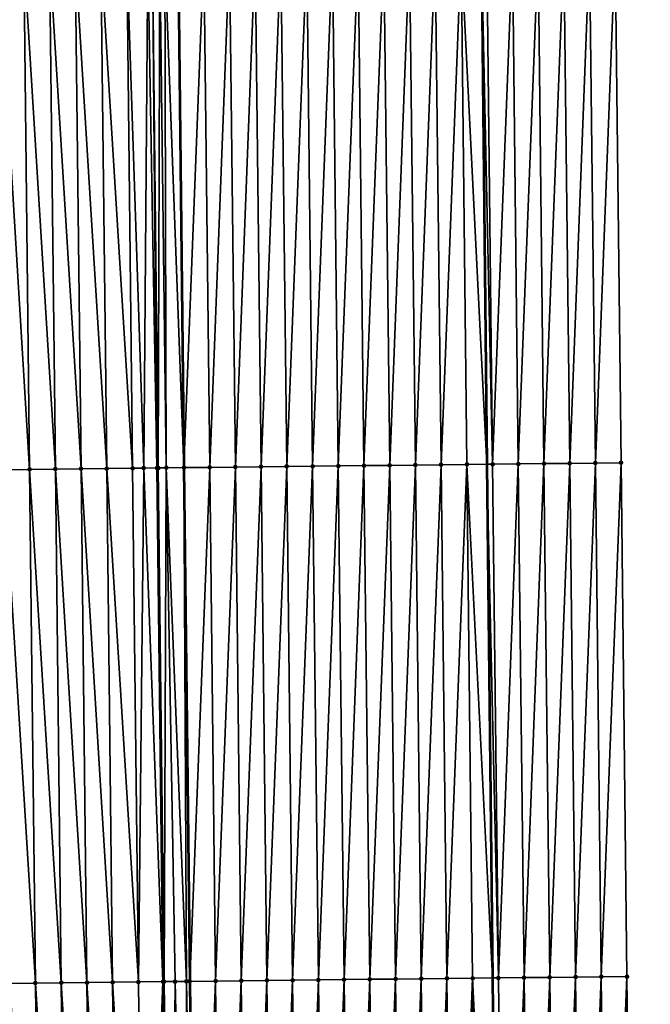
# Model space of a CAD drawing. Header units: feet. Extents: x 2007189 to 2022806, y 818621 to 837694.
# Tile 504 of 656: x 2011343 to 2011368, y 831826 to 831864. Entities that reach past the tile are written whole.
import ezdxf

# ---------------------------------------------------------------- set-up
doc = ezdxf.new("R2010")
doc.units = ezdxf.units.FT
doc.header["$MEASUREMENT"] = 0
for name, color, linetype, lineweight in [('EP_Travel Lane', 172, 'Continuous', 53), ('Road Shots', 141, 'Continuous', 100), ('Road X-Section', 40, 'Continuous', 13), ('STRIPING', 60, 'Continuous', 53)]:
    doc.layers.add(name, color=color, linetype=linetype, lineweight=lineweight)
doc.layers.add('I-77-MM17-21_SB-Surface-Border', color=7, linetype='Continuous')
doc.layers.add('I-77-MM17-21_SB-Surface-TIN', color=7, linetype='Continuous')

msp = doc.modelspace()

# ---------------------------------------------------------------- linework, layer by layer
at = {"layer": 'EP_Travel Lane'}
msp.add_polyline3d([(2011358.840621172, 832087.0574463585, 318.8160513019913), (2011359.050013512, 832067.0566647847, 319.3026306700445), (2011359.256557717, 832047.0637860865, 319.7961745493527), (2011359.463104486, 832027.0706593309, 320.2788349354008), (2011359.669654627, 832007.0772061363, 320.7471597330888), (2011359.876204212, 831987.0838067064, 321.2178474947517), (2011360.082748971, 831967.0908744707, 321.7090468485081), (2011360.289308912, 831947.096472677, 322.1357302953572), (2011360.495865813, 831927.1023650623, 322.5753331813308), (2011360.702429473, 831907.1076032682, 322.9862162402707), (2011360.908989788, 831887.1131652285, 323.4113057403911), (2011361.117652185, 831867.1330676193, 323.8044352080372), (2011361.327174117, 831847.1377795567, 324.1896267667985), (2011361.536700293, 831827.142086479, 324.5499615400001), (2011361.746228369, 831807.1462120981, 324.8991692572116), (2011361.955757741, 831787.1502139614, 325.240781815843), (2011362.16528709, 831767.1542181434, 325.5825405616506), (2011362.374821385, 831747.1577501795, 325.8953186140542)], dxfattribs=at)
at = {"layer": 'I-77-MM17-21_SB-Surface-Border', "color": 3, "linetype": 'Continuous', "lineweight": -3}
msp.add_polyline3d([(2011363.026387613, 832087.09898173, 318.6451965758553), (2011363.235850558, 832067.0959751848, 319.1299990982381), (2011364.442353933, 832047.1122137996, 319.5702930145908), (2011364.648898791, 832027.1192717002, 320.0610604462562), (2011365.855401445, 832007.1355800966, 320.5044174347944), (2011366.061952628, 831987.1420256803, 320.9683016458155), (2011366.268502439, 831967.1486041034, 321.4380213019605), (2011366.475057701, 831947.1546549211, 321.8845720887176), (2011366.681616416, 831927.1603714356, 322.3164559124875), (2011365.88822369, 831907.1562223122, 322.7687347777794), (2011366.094786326, 831887.1615593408, 323.1839481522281), (2011366.316395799, 831867.1884490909, 323.5861169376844), (2011366.54308193, 831847.1935368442, 323.9824292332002), (2011366.769772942, 831827.1981940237, 324.3523158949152), (2011366.996470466, 831807.2022768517, 324.6869527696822), (2011367.223167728, 831787.2063827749, 325.0230071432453), (2011367.449865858, 831767.2104120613, 325.3543634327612), (2011367.676566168, 831747.2142491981, 325.6739214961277)], dxfattribs=at)
at = {"layer": 'I-77-MM17-21_SB-Surface-TIN', "color": 128, "linetype": 'Continuous', "lineweight": -3}
for points in [[(2011348.799054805, 831866.9962524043, 323.978902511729), (2011349.54410161, 831847.006562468, 324.3350546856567), (2011349.317408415, 831867.0020983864, 323.9770190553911)], [(2011350.317353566, 831867.0132743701, 323.9671645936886), (2011349.317408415, 831867.0020983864, 323.9770190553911), (2011349.54410161, 831847.006562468, 324.3350546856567)], [(2011350.544046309, 831847.0177789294, 324.327684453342), (2011350.317353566, 831867.0132743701, 323.9671645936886), (2011349.54410161, 831847.006562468, 324.3350546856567)], [(2011350.544046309, 831847.0177789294, 324.327684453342), (2011351.31729238, 831867.0243397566, 323.9505277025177), (2011350.317353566, 831867.0132743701, 323.9671645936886)], [(2011350.544046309, 831847.0177789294, 324.327684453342), (2011351.543984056, 831847.0289383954, 324.3168215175), (2011351.31729238, 831867.0243397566, 323.9505277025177)], [(2011351.543984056, 831847.0289383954, 324.3168215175), (2011352.317231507, 831867.0353774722, 323.9321925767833), (2011351.31729238, 831867.0243397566, 323.9505277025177)], [(2011351.543984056, 831847.0289383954, 324.3168215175), (2011352.543922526, 831847.040034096, 324.3020451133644), (2011352.317231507, 831867.0353774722, 323.9321925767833)], [(2011352.543922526, 831847.040034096, 324.3020451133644), (2011353.317170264, 831867.0464479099, 323.9158657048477), (2011352.317231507, 831867.0353774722, 323.9321925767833)], [(2011352.543922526, 831847.040034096, 324.3020451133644), (2011353.543860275, 831847.0511933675, 324.2911702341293), (2011353.317170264, 831867.0464479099, 323.9158657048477)], [(2011353.543860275, 831847.0511933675, 324.2911702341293), (2011354.317108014, 831867.0576070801, 323.9049846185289), (2011353.317170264, 831867.0464479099, 323.9158657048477)], [(2011353.543860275, 831847.0511933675, 324.2911702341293), (2011354.543798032, 831847.0623518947, 324.2802496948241), (2011354.317108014, 831867.0576070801, 323.9049846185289)], [(2011354.543798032, 831847.0623518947, 324.2802496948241), (2011355.317046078, 831867.0687385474, 323.8924033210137), (2011354.317108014, 831867.0576070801, 323.9049846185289)], [(2011354.543798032, 831847.0623518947, 324.2802496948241), (2011355.543736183, 831847.0734757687, 324.267202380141), (2011355.317046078, 831867.0687385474, 323.8924033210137)], [(2011355.543736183, 831847.0734757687, 324.267202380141), (2011356.316984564, 831867.079832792, 323.8775375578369), (2011355.317046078, 831867.0687385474, 323.8924033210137)], [(2011355.543736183, 831847.0734757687, 324.267202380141), (2011356.543674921, 831847.0845477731, 324.25097165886), (2011356.316984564, 831867.079832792, 323.8775375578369)], [(2011356.543674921, 831847.0845477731, 324.25097165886), (2011357.316922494, 831867.0909761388, 323.8656853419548), (2011356.316984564, 831867.079832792, 323.8775375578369)], [(2011356.543674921, 831847.0845477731, 324.25097165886), (2011357.54361272, 831847.0957026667, 324.2398281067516), (2011357.316922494, 831867.0909761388, 323.8656853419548)], [(2011357.54361272, 831847.0957026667, 324.2398281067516), (2011358.316860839, 831867.102082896, 323.8515875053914), (2011357.316922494, 831867.0909761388, 323.8656853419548)], [(2011357.54361272, 831847.0957026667, 324.2398281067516), (2011358.543550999, 831847.1068151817, 324.2260836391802), (2011358.316860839, 831867.102082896, 323.8515875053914)], [(2011358.543550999, 831847.1068151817, 324.2260836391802), (2011359.316799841, 831867.1131316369, 323.8339290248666), (2011358.316860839, 831867.102082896, 323.8515875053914)], [(2011358.543550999, 831847.1068151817, 324.2260836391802), (2011359.543489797, 831847.1178819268, 324.2095301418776), (2011359.316799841, 831867.1131316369, 323.8339290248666)], [(2011359.543489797, 831847.1178819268, 324.2095301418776), (2011360.316739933, 831867.1240841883, 323.8103671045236), (2011359.316799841, 831867.1131316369, 323.8339290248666)], [(2011359.543489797, 831847.1178819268, 324.2095301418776), (2011360.543428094, 831847.1289929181, 324.1956921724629), (2011360.316739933, 831867.1240841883, 323.8103671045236)], [(2011360.316739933, 831867.1240841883, 323.8103671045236), (2011361.327174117, 831847.1377795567, 324.1896267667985), (2011361.117652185, 831867.1330676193, 323.8044352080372)], [(2011360.543428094, 831847.1289929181, 324.1956921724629), (2011361.327174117, 831847.1377795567, 324.1896267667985), (2011360.316739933, 831867.1240841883, 323.8103671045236)], [(2011361.543365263, 831847.1402032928, 324.1879536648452), (2011361.316677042, 831867.1352999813, 323.8029611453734), (2011361.117652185, 831867.1330676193, 323.8044352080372)], [(2011361.543365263, 831847.1402032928, 324.1879536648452), (2011361.117652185, 831867.1330676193, 323.8044352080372), (2011361.327174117, 831847.1377795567, 324.1896267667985)], [(2011361.543365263, 831847.1402032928, 324.1879536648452), (2011362.316617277, 831867.1462399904, 323.7786294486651), (2011361.316677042, 831867.1352999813, 323.8029611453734)], [(2011361.543365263, 831847.1402032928, 324.1879536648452), (2011362.543306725, 831847.1510351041, 324.1569815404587), (2011362.316617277, 831867.1462399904, 323.7786294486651)], [(2011362.543306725, 831847.1510351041, 324.1569815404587), (2011363.316561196, 831867.1568550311, 323.7343534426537), (2011362.316617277, 831867.1462399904, 323.7786294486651)], [(2011362.543306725, 831847.1510351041, 324.1569815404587), (2011363.543250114, 831847.1616968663, 324.1155729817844), (2011363.316561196, 831867.1568550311, 323.7343534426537)], [(2011363.543250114, 831847.1616968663, 324.1155729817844), (2011364.316506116, 831867.1673817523, 323.6846569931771), (2011363.316561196, 831867.1568550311, 323.7343534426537)], [(2011363.543250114, 831847.1616968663, 324.1155729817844), (2011364.543193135, 831847.1723911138, 324.0761581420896), (2011364.316506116, 831867.1673817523, 323.6846569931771)], [(2011364.543193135, 831847.1723911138, 324.0761581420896), (2011365.316450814, 831867.1779280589, 323.6361625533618), (2011364.316506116, 831867.1673817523, 323.6846569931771)], [(2011364.543193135, 831847.1723911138, 324.0761581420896), (2011365.543137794, 831847.1829409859, 324.0278825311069), (2011365.316450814, 831867.1779280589, 323.6361625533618)], [(2011365.543137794, 831847.1829409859, 324.0278825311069), (2011366.316395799, 831867.1884490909, 323.5861169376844), (2011365.316450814, 831867.1779280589, 323.6361625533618)], [(2011365.543137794, 831847.1829409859, 324.0278825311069), (2011366.54308193, 831847.1935368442, 323.9824292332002), (2011366.316395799, 831867.1884490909, 323.5861169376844)], [(2011343.544515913, 831846.9366784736, 324.2205756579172), (2011343.317824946, 831866.9320173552, 323.8504472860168), (2011342.317893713, 831866.920283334, 323.8260479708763)], [(2011342.544584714, 831846.9249414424, 324.1959916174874), (2011343.544515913, 831846.9366784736, 324.2205756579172), (2011342.317893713, 831866.920283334, 323.8260479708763)], [(2011344.544447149, 831846.9484122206, 324.2449581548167), (2011344.317756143, 831866.9437545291, 323.8750400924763), (2011343.317824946, 831866.9320173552, 323.8504472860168)], [(2011343.544515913, 831846.9366784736, 324.2205756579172), (2011344.544447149, 831846.9484122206, 324.2449581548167), (2011343.317824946, 831866.9320173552, 323.8504472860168)], [(2011345.544378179, 831846.9601641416, 324.2704560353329), (2011345.317687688, 831866.9554610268, 323.897750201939), (2011344.317756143, 831866.9437545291, 323.8750400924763)], [(2011344.544447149, 831846.9484122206, 324.2449581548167), (2011345.544378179, 831846.9601641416, 324.2704560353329), (2011344.317756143, 831866.9437545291, 323.8750400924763)], [(2011346.544309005, 831846.9719340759, 324.297059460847), (2011346.317618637, 831866.9672201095, 323.9236876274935), (2011345.317687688, 831866.9554610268, 323.897750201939)], [(2011345.544378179, 831846.9601641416, 324.2704560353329), (2011346.544309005, 831846.9719340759, 324.297059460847), (2011345.317687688, 831866.9554610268, 323.897750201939)], [(2011347.544239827, 831846.9837044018, 324.323686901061), (2011347.317549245, 831866.9790092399, 323.9514691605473), (2011346.317618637, 831866.9672201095, 323.9236876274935)], [(2011346.544309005, 831846.9719340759, 324.297059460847), (2011347.544239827, 831846.9837044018, 324.323686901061), (2011346.317618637, 831866.9672201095, 323.9236876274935)], [(2011347.978154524, 831846.9887437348, 324.3310481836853), (2011348.1448123, 831866.9887323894, 323.9725977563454), (2011347.317549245, 831866.9790092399, 323.9514691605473)], [(2011347.544239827, 831846.9837044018, 324.323686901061), (2011347.978154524, 831846.9887437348, 324.3310481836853), (2011347.317549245, 831866.9790092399, 323.9514691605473)], [(2011347.978154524, 831846.9887437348, 324.3310481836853), (2011348.492406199, 831846.9946614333, 324.3364193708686), (2011348.1448123, 831866.9887323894, 323.9725977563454)], [(2011348.492406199, 831846.9946614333, 324.3364193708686), (2011348.317480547, 831866.9907371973, 323.9754963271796), (2011348.1448123, 831866.9887323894, 323.9725977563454)], [(2011348.544173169, 831846.9952523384, 324.3366656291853), (2011348.608210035, 831866.9940792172, 323.9783168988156), (2011348.317480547, 831866.9907371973, 323.9754963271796)], [(2011348.492406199, 831846.9946614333, 324.3364193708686), (2011348.544173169, 831846.9952523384, 324.3366656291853), (2011348.317480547, 831866.9907371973, 323.9754963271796)], [(2011348.544173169, 831846.9952523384, 324.3366656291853), (2011348.852573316, 831846.9987635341, 324.3375740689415), (2011348.608210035, 831866.9940792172, 323.9783168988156)], [(2011348.852573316, 831846.9987635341, 324.3375740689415), (2011348.799054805, 831866.9962524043, 323.978902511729), (2011348.608210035, 831866.9940792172, 323.9783168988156)], [(2011348.852573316, 831846.9987635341, 324.3375740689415), (2011349.54410161, 831847.006562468, 324.3350546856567), (2011348.799054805, 831866.9962524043, 323.978902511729)], [(2011354.770494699, 831827.0665103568, 324.6195285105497), (2011355.543736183, 831847.0734757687, 324.267202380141), (2011354.543798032, 831847.0623518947, 324.2802496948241)], [(2011354.770494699, 831827.0665103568, 324.6195285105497), (2011355.770432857, 831827.0776335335, 324.606438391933), (2011355.543736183, 831847.0734757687, 324.267202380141)], [(2011355.770432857, 831827.0776335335, 324.606438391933), (2011356.543674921, 831847.0845477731, 324.25097165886), (2011355.543736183, 831847.0734757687, 324.267202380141)], [(2011355.770432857, 831827.0776335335, 324.606438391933), (2011356.770369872, 831827.0888575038, 324.5995342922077), (2011356.543674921, 831847.0845477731, 324.25097165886)], [(2011356.770369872, 831827.0888575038, 324.5995342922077), (2011357.54361272, 831847.0957026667, 324.2398281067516), (2011356.543674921, 831847.0845477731, 324.25097165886)], [(2011356.770369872, 831827.0888575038, 324.5995342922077), (2011357.770306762, 831827.1000925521, 324.5933100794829), (2011357.54361272, 831847.0957026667, 324.2398281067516)], [(2011357.770306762, 831827.1000925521, 324.5933100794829), (2011358.543550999, 831847.1068151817, 324.2260836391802), (2011357.54361272, 831847.0957026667, 324.2398281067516)], [(2011357.770306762, 831827.1000925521, 324.5933100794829), (2011358.770244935, 831827.1112144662, 324.5801424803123), (2011358.543550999, 831847.1068151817, 324.2260836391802)], [(2011358.770244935, 831827.1112144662, 324.5801424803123), (2011359.543489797, 831847.1178819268, 324.2095301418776), (2011358.543550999, 831847.1068151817, 324.2260836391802)], [(2011358.770244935, 831827.1112144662, 324.5801424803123), (2011359.770183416, 831827.1223092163, 324.5653077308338), (2011359.543489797, 831847.1178819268, 324.2095301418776)], [(2011359.770183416, 831827.1223092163, 324.5653077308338), (2011360.543428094, 831847.1289929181, 324.1956921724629), (2011359.543489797, 831847.1178819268, 324.2095301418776)], [(2011359.770183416, 831827.1223092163, 324.5653077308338), (2011360.770121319, 831827.1334548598, 324.5535964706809), (2011360.543428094, 831847.1289929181, 324.1956921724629)], [(2011360.543428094, 831847.1289929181, 324.1956921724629), (2011361.536700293, 831827.142086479, 324.5499615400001), (2011361.327174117, 831847.1377795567, 324.1896267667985)], [(2011360.770121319, 831827.1334548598, 324.5535964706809), (2011361.536700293, 831827.142086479, 324.5499615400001), (2011360.543428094, 831847.1289929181, 324.1956921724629)], [(2011361.770057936, 831827.1447140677, 324.54885501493), (2011361.543365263, 831847.1402032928, 324.1879536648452), (2011361.327174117, 831847.1377795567, 324.1896267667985)], [(2011361.770057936, 831827.1447140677, 324.54885501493), (2011361.327174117, 831847.1377795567, 324.1896267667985), (2011361.536700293, 831827.142086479, 324.5499615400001)], [(2011361.770057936, 831827.1447140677, 324.54885501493), (2011362.543306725, 831847.1510351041, 324.1569815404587), (2011361.543365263, 831847.1402032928, 324.1879536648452)], [(2011361.770057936, 831827.1447140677, 324.54885501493), (2011362.769997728, 831827.1556931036, 324.5269185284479), (2011362.543306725, 831847.1510351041, 324.1569815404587)], [(2011362.769997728, 831827.1556931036, 324.5269185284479), (2011363.543250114, 831847.1616968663, 324.1155729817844), (2011362.543306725, 831847.1510351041, 324.1569815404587)], [(2011362.769997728, 831827.1556931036, 324.5269185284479), (2011363.769941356, 831827.1663337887, 324.4842163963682), (2011363.543250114, 831847.1616968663, 324.1155729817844)], [(2011363.769941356, 831827.1663337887, 324.4842163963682), (2011364.543193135, 831847.1723911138, 324.0761581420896), (2011363.543250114, 831847.1616968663, 324.1155729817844)], [(2011363.769941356, 831827.1663337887, 324.4842163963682), (2011364.769885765, 831827.1769056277, 324.4372889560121), (2011364.543193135, 831847.1723911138, 324.0761581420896)], [(2011364.769885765, 831827.1769056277, 324.4372889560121), (2011365.543137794, 831847.1829409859, 324.0278825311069), (2011364.543193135, 831847.1723911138, 324.0761581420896)], [(2011364.769885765, 831827.1769056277, 324.4372889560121), (2011365.769829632, 831827.1875252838, 324.3932962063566), (2011365.543137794, 831847.1829409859, 324.0278825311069)], [(2011365.769829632, 831827.1875252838, 324.3932962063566), (2011366.54308193, 831847.1935368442, 323.9824292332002), (2011365.543137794, 831847.1829409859, 324.0278825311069)], [(2011365.769829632, 831827.1875252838, 324.3932962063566), (2011366.769772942, 831827.1981940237, 324.3523158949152), (2011366.54308193, 831847.1935368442, 323.9824292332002)], [(2011343.771212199, 831826.9408704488, 324.5619112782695), (2011343.544515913, 831846.9366784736, 324.2205756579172), (2011342.544584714, 831846.9249414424, 324.1959916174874)], [(2011342.771281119, 831826.9291230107, 324.5366885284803), (2011343.771212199, 831826.9408704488, 324.5619112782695), (2011342.544584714, 831846.9249414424, 324.1959916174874)], [(2011344.771143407, 831826.9526067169, 324.5864484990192), (2011344.544447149, 831846.9484122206, 324.2449581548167), (2011343.544515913, 831846.9366784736, 324.2205756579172)], [(2011343.771212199, 831826.9408704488, 324.5619112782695), (2011344.771143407, 831826.9526067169, 324.5864484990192), (2011343.544515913, 831846.9366784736, 324.2205756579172)], [(2011345.771074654, 831826.9643394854, 324.6107709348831), (2011345.544378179, 831846.9601641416, 324.2704560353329), (2011344.544447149, 831846.9484122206, 324.2449581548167)], [(2011344.771143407, 831826.9526067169, 324.5864484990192), (2011345.771074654, 831826.9643394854, 324.6107709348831), (2011344.544447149, 831846.9484122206, 324.2449581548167)], [(2011346.771005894, 831826.9760729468, 324.6351358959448), (2011346.544309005, 831846.9719340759, 324.297059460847), (2011345.544378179, 831846.9601641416, 324.2704560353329)], [(2011345.771074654, 831826.9643394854, 324.6107709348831), (2011346.771005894, 831826.9760729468, 324.6351358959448), (2011345.544378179, 831846.9601641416, 324.2704560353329)], [(2011347.770937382, 831826.9877844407, 324.6581526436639), (2011347.544239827, 831846.9837044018, 324.323686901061), (2011346.544309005, 831846.9719340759, 324.297059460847)], [(2011346.771005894, 831826.9760729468, 324.6351358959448), (2011347.770937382, 831826.9877844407, 324.6581526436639), (2011346.544309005, 831846.9719340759, 324.297059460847)], [(2011347.770937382, 831826.9877844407, 324.6581526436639), (2011347.978154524, 831846.9887437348, 324.3310481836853), (2011347.544239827, 831846.9837044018, 324.323686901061)], [(2011347.770937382, 831826.9877844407, 324.6581526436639), (2011348.724554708, 831826.9988711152, 324.6750483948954), (2011347.978154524, 831846.9887437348, 324.3310481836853)], [(2011348.724554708, 831826.9988711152, 324.6750483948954), (2011348.492406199, 831846.9946614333, 324.3364193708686), (2011347.978154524, 831846.9887437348, 324.3310481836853)], [(2011348.770869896, 831826.9994054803, 324.6756179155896), (2011348.544173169, 831846.9952523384, 324.3366656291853), (2011348.492406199, 831846.9946614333, 324.3364193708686)], [(2011348.724554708, 831826.9988711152, 324.6750483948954), (2011348.770869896, 831826.9994054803, 324.6756179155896), (2011348.492406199, 831846.9946614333, 324.3364193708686)], [(2011348.770869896, 831826.9994054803, 324.6756179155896), (2011348.852573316, 831846.9987635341, 324.3375740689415), (2011348.544173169, 831846.9952523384, 324.3366656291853)], [(2011348.770869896, 831826.9994054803, 324.6756179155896), (2011349.197856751, 831827.0043141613, 324.6797814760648), (2011348.852573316, 831846.9987635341, 324.3375740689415)], [(2011349.63878061, 831827.0093294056, 324.6807882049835), (2011349.54410161, 831847.006562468, 324.3350546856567), (2011348.852573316, 831846.9987635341, 324.3375740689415)], [(2011349.197856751, 831827.0043141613, 324.6797814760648), (2011349.63878061, 831827.0093294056, 324.6807882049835), (2011348.852573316, 831846.9987635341, 324.3375740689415)], [(2011350.544046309, 831847.0177789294, 324.327684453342), (2011349.54410161, 831847.006562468, 324.3350546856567), (2011349.770797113, 831827.010823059, 324.6806014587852)], [(2011349.63878061, 831827.0093294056, 324.6807882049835), (2011349.770797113, 831827.010823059, 324.6806014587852), (2011349.54410161, 831847.006562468, 324.3350546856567)], [(2011350.770742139, 831827.0220111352, 324.6714891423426), (2011350.544046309, 831847.0177789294, 324.327684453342), (2011349.770797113, 831827.010823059, 324.6806014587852)], [(2011350.770742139, 831827.0220111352, 324.6714891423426), (2011351.543984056, 831847.0289383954, 324.3168215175), (2011350.544046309, 831847.0177789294, 324.327684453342)], [(2011350.770742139, 831827.0220111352, 324.6714891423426), (2011351.770680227, 831827.0331404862, 324.6587779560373), (2011351.543984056, 831847.0289383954, 324.3168215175)], [(2011351.770680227, 831827.0331404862, 324.6587779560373), (2011352.543922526, 831847.040034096, 324.3020451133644), (2011351.543984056, 831847.0289383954, 324.3168215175)], [(2011351.770680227, 831827.0331404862, 324.6587779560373), (2011352.770618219, 831827.0442783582, 324.6465897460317), (2011352.543922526, 831847.040034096, 324.3020451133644)], [(2011352.770618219, 831827.0442783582, 324.6465897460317), (2011353.543860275, 831847.0511933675, 324.2911702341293), (2011352.543922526, 831847.040034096, 324.3020451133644)], [(2011352.770618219, 831827.0442783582, 324.6465897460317), (2011353.77055642, 831827.0553977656, 324.6332682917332), (2011353.543860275, 831847.0511933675, 324.2911702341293)], [(2011353.77055642, 831827.0553977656, 324.6332682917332), (2011354.543798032, 831847.0623518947, 324.2802496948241), (2011353.543860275, 831847.0511933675, 324.2911702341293)], [(2011353.77055642, 831827.0553977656, 324.6332682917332), (2011354.770494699, 831827.0665103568, 324.6195285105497), (2011354.543798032, 831847.0623518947, 324.2802496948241)], [(2011360.770121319, 831827.1334548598, 324.5535964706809), (2011361.746228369, 831807.1462120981, 324.8991692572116), (2011361.536700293, 831827.142086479, 324.5499615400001)], [(2011361.996752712, 831807.1490392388, 324.898365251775), (2011361.770057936, 831827.1447140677, 324.54885501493), (2011361.536700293, 831827.142086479, 324.5499615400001)], [(2011361.996752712, 831807.1490392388, 324.898365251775), (2011361.536700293, 831827.142086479, 324.5499615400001), (2011361.746228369, 831807.1462120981, 324.8991692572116)], [(2011361.996752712, 831807.1490392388, 324.898365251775), (2011362.769997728, 831827.1556931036, 324.5269185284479), (2011361.770057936, 831827.1447140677, 324.54885501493)], [(2011361.996752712, 831807.1490392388, 324.898365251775), (2011362.996694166, 831807.1598717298, 324.8674348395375), (2011362.769997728, 831827.1556931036, 324.5269185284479)], [(2011362.996694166, 831807.1598717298, 324.8674348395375), (2011363.769941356, 831827.1663337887, 324.4842163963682), (2011362.769997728, 831827.1556931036, 324.5269185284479)], [(2011362.996694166, 831807.1598717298, 324.8674348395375), (2011363.996638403, 831807.170458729, 324.8214378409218), (2011363.769941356, 831827.1663337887, 324.4842163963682)], [(2011363.996638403, 831807.170458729, 324.8214378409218), (2011364.769885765, 831827.1769056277, 324.4372889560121), (2011363.769941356, 831827.1663337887, 324.4842163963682)], [(2011363.996638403, 831807.170458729, 324.8214378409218), (2011364.996581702, 831807.1811284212, 324.780515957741), (2011364.769885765, 831827.1769056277, 324.4372889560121)], [(2011364.996581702, 831807.1811284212, 324.780515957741), (2011365.769829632, 831827.1875252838, 324.3932962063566), (2011364.769885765, 831827.1769056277, 324.4372889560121)], [(2011364.996581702, 831807.1811284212, 324.780515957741), (2011365.996526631, 831807.1916543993, 324.7307738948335), (2011365.769829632, 831827.1875252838, 324.3932962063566)], [(2011365.996526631, 831807.1916543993, 324.7307738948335), (2011366.769772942, 831827.1981940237, 324.3523158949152), (2011365.769829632, 831827.1875252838, 324.3932962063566)], [(2011365.996526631, 831807.1916543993, 324.7307738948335), (2011366.996470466, 831807.2022768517, 324.6869527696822), (2011366.769772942, 831827.1981940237, 324.3523158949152)], [(2011343.997906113, 831806.9452717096, 324.9160913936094), (2011343.771212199, 831826.9408704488, 324.5619112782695), (2011342.771281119, 831826.9291230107, 324.5366885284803)], [(2011342.997975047, 831806.9335229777, 324.8907892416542), (2011343.997906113, 831806.9452717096, 324.9160913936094), (2011342.771281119, 831826.9291230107, 324.5366885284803)], [(2011344.99783717, 831806.9570212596, 324.9414437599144), (2011344.771143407, 831826.9526067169, 324.5864484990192), (2011343.771212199, 831826.9408704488, 324.5619112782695)], [(2011343.997906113, 831806.9452717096, 324.9160913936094), (2011344.99783717, 831806.9570212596, 324.9414437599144), (2011343.771212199, 831826.9408704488, 324.5619112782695)], [(2011345.997768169, 831806.968775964, 324.9671124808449), (2011345.771074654, 831826.9643394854, 324.6107709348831), (2011344.771143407, 831826.9526067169, 324.5864484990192)], [(2011344.99783717, 831806.9570212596, 324.9414437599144), (2011345.997768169, 831806.968775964, 324.9671124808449), (2011344.771143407, 831826.9526067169, 324.5864484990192)], [(2011346.997698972, 831806.980547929, 324.9938405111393), (2011346.771005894, 831826.9760729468, 324.6351358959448), (2011345.771074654, 831826.9643394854, 324.6107709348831)], [(2011345.997768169, 831806.968775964, 324.9671124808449), (2011346.997698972, 831806.980547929, 324.9938405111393), (2011345.771074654, 831826.9643394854, 324.6107709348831)], [(2011347.997629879, 831806.9923106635, 325.0200020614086), (2011347.770937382, 831826.9877844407, 324.6581526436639), (2011346.771005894, 831826.9760729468, 324.6351358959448)], [(2011346.997698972, 831806.980547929, 324.9938405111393), (2011347.997629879, 831806.9923106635, 325.0200020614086), (2011346.771005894, 831826.9760729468, 324.6351358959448)], [(2011347.997629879, 831806.9923106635, 325.0200020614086), (2011348.724554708, 831826.9988711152, 324.6750483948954), (2011347.770937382, 831826.9877844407, 324.6581526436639)], [(2011347.997629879, 831806.9923106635, 325.0200020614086), (2011348.997561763, 831807.0039872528, 325.0408766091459), (2011348.724554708, 831826.9988711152, 324.6750483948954)], [(2011348.997561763, 831807.0039872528, 325.0408766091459), (2011348.770869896, 831826.9994054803, 324.6756179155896), (2011348.724554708, 831826.9988711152, 324.6750483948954)], [(2011349.021551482, 831807.0042648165, 325.0412194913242), (2011349.197856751, 831827.0043141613, 324.6797814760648), (2011348.770869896, 831826.9994054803, 324.6756179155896)], [(2011348.997561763, 831807.0039872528, 325.0408766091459), (2011349.021551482, 831807.0042648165, 325.0412194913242), (2011348.770869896, 831826.9994054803, 324.6756179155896)], [(2011349.021551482, 831807.0042648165, 325.0412194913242), (2011349.543898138, 831807.010250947, 325.0451582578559), (2011349.197856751, 831827.0043141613, 324.6797814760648)], [(2011349.643320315, 831807.0113786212, 325.0451893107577), (2011349.63878061, 831827.0093294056, 324.6807882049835), (2011349.197856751, 831827.0043141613, 324.6797814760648)], [(2011349.543898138, 831807.010250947, 325.0451582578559), (2011349.643320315, 831807.0113786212, 325.0451893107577), (2011349.197856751, 831827.0043141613, 324.6797814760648)], [(2011349.63878061, 831827.0093294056, 324.6807882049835), (2011349.997489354, 831807.0153713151, 325.0438031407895), (2011349.770797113, 831827.010823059, 324.6806014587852)], [(2011349.643320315, 831807.0113786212, 325.0451893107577), (2011349.997489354, 831807.0153713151, 325.0438031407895), (2011349.63878061, 831827.0093294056, 324.6807882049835)], [(2011350.770742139, 831827.0220111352, 324.6714891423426), (2011349.770797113, 831827.010823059, 324.6806014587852), (2011349.997489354, 831807.0153713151, 325.0438031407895)], [(2011350.997434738, 831807.0265284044, 325.0327890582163), (2011350.770742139, 831827.0220111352, 324.6714891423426), (2011349.997489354, 831807.0153713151, 325.0438031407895)], [(2011350.997434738, 831807.0265284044, 325.0327890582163), (2011351.770680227, 831827.0331404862, 324.6587779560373), (2011350.770742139, 831827.0220111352, 324.6714891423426)], [(2011350.997434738, 831807.0265284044, 325.0327890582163), (2011351.997373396, 831807.0376074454, 325.0169901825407), (2011351.770680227, 831827.0331404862, 324.6587779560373)], [(2011351.997373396, 831807.0376074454, 325.0169901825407), (2011352.770618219, 831827.0442783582, 324.6465897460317), (2011351.770680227, 831827.0331404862, 324.6587779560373)], [(2011351.997373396, 831807.0376074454, 325.0169901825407), (2011352.997311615, 831807.0487252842, 325.0035724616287), (2011352.770618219, 831827.0442783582, 324.6465897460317)], [(2011352.997311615, 831807.0487252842, 325.0035724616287), (2011353.77055642, 831827.0553977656, 324.6332682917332), (2011352.770618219, 831827.0442783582, 324.6465897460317)], [(2011352.997311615, 831807.0487252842, 325.0035724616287), (2011353.997249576, 831807.059865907, 324.9915530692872), (2011353.77055642, 831827.0553977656, 324.6332682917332)], [(2011353.997249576, 831807.059865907, 324.9915530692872), (2011354.770494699, 831827.0665103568, 324.6195285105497), (2011353.77055642, 831827.0553977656, 324.6332682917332)], [(2011353.997249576, 831807.059865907, 324.9915530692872), (2011354.997187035, 831807.0710507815, 324.982249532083), (2011354.770494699, 831827.0665103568, 324.6195285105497)], [(2011354.997187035, 831807.0710507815, 324.982249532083), (2011355.770432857, 831827.0776335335, 324.606438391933), (2011354.770494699, 831827.0665103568, 324.6195285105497)], [(2011354.997187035, 831807.0710507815, 324.982249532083), (2011355.997124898, 831807.0821999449, 324.9707543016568), (2011355.770432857, 831827.0776335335, 324.606438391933)], [(2011355.997124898, 831807.0821999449, 324.9707543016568), (2011356.770369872, 831827.0888575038, 324.5995342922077), (2011355.770432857, 831827.0776335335, 324.606438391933)], [(2011355.997124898, 831807.0821999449, 324.9707543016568), (2011356.997062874, 831807.0933392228, 324.9586523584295), (2011356.770369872, 831827.0888575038, 324.5995342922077)], [(2011356.997062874, 831807.0933392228, 324.9586523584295), (2011357.770306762, 831827.1000925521, 324.5933100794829), (2011356.770369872, 831827.0888575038, 324.5995342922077)], [(2011356.997062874, 831807.0933392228, 324.9586523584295), (2011357.997001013, 831807.1044640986, 324.9456665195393), (2011357.770306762, 831827.1000925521, 324.5933100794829)], [(2011357.997001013, 831807.1044640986, 324.9456665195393), (2011358.770244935, 831827.1112144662, 324.5801424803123), (2011357.770306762, 831827.1000925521, 324.5933100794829)], [(2011357.997001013, 831807.1044640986, 324.9456665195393), (2011358.996939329, 831807.115573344, 324.9317213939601), (2011358.770244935, 831827.1112144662, 324.5801424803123)], [(2011358.996939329, 831807.115573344, 324.9317213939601), (2011359.770183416, 831827.1223092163, 324.5653077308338), (2011358.770244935, 831827.1112144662, 324.5801424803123)], [(2011358.996939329, 831807.115573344, 324.9317213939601), (2011359.996878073, 831807.1266448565, 324.9154604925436), (2011359.770183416, 831827.1223092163, 324.5653077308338)], [(2011359.996878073, 831807.1266448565, 324.9154604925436), (2011360.770121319, 831827.1334548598, 324.5535964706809), (2011359.770183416, 831827.1223092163, 324.5653077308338)], [(2011359.996878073, 831807.1266448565, 324.9154604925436), (2011360.996816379, 831807.1377550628, 324.9015743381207), (2011360.770121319, 831827.1334548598, 324.5535964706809)], [(2011360.996816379, 831807.1377550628, 324.9015743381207), (2011361.746228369, 831807.1462120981, 324.8991692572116), (2011360.770121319, 831827.1334548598, 324.5535964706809)]]:
    msp.add_3dface(points, dxfattribs=at)
at = {"layer": 'Road Shots', "lineweight": 100}
for p in [(2011355.543736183, 831847.0734757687, 324.267202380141), (2011356.543674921, 831847.0845477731, 324.25097165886), (2011357.54361272, 831847.0957026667, 324.2398281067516), (2011358.543550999, 831847.1068151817, 324.2260836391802), (2011359.543489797, 831847.1178819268, 324.2095301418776), (2011360.543428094, 831847.1289929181, 324.1956921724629), (2011361.543365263, 831847.1402032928, 324.1879536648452), (2011362.543306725, 831847.1510351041, 324.1569815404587), (2011363.543250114, 831847.1616968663, 324.1155729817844), (2011364.543193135, 831847.1723911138, 324.0761581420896), (2011365.543137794, 831847.1829409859, 324.0278825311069), (2011366.54308193, 831847.1935368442, 323.9824292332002), (2011343.544515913, 831846.9366784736, 324.2205756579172), (2011344.544447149, 831846.9484122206, 324.2449581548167), (2011345.544378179, 831846.9601641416, 324.2704560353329), (2011346.544309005, 831846.9719340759, 324.297059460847), (2011347.544239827, 831846.9837044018, 324.323686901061), (2011347.978154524, 831846.9887437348, 324.3310481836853), (2011348.492406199, 831846.9946614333, 324.3364193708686), (2011348.544173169, 831846.9952523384, 324.3366656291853), (2011348.852573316, 831846.9987635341, 324.3375740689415), (2011349.544109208, 831847.0065625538, 324.3350546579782), (2011350.544046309, 831847.0177789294, 324.327684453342), (2011351.543984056, 831847.0289383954, 324.3168215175), (2011352.543922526, 831847.040034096, 324.3020451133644), (2011353.543860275, 831847.0511933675, 324.2911702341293), (2011354.543798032, 831847.0623518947, 324.2802496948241), (2011361.770057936, 831827.1447140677, 324.54885501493), (2011362.769997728, 831827.1556931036, 324.5269185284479), (2011363.769941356, 831827.1663337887, 324.4842163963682), (2011364.769885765, 831827.1769056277, 324.4372889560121), (2011365.769829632, 831827.1875252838, 324.3932962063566), (2011366.769772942, 831827.1981940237, 324.3523158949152), (2011343.771212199, 831826.9408704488, 324.5619112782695), (2011344.771143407, 831826.9526067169, 324.5864484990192), (2011345.771074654, 831826.9643394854, 324.6107709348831), (2011346.771005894, 831826.9760729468, 324.6351358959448), (2011347.770937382, 831826.9877844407, 324.6581526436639), (2011348.724554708, 831826.9988711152, 324.6750483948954), (2011348.770869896, 831826.9994054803, 324.6756179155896), (2011349.197856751, 831827.0043141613, 324.6797814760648), (2011349.63878061, 831827.0093294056, 324.6807882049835), (2011349.770804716, 831827.010823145, 324.6806014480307), (2011350.770742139, 831827.0220111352, 324.6714891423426), (2011351.770680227, 831827.0331404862, 324.6587779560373), (2011352.770618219, 831827.0442783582, 324.6465897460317), (2011353.77055642, 831827.0553977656, 324.6332682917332), (2011354.770494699, 831827.0665103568, 324.6195285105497), (2011355.770432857, 831827.0776335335, 324.606438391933), (2011356.770369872, 831827.0888575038, 324.5995342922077), (2011357.770306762, 831827.1000925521, 324.5933100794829), (2011358.770244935, 831827.1112144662, 324.5801424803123), (2011359.770183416, 831827.1223092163, 324.5653077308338), (2011360.770121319, 831827.1334548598, 324.5535964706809)]:
    msp.add_point(p, dxfattribs=at)
at = {"layer": 'Road X-Section', "extrusion": (0.0113349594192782, -0.9998030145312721, 0.01629266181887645), "elevation": -808879.2950482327, "flags": 128}
msp.add_lwpolyline([(2020667.499014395, 13504.57175459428), (2020666.499014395, 13504.6172139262), (2020665.499014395, 13504.66549594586), (2020664.499014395, 13504.70491601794), (2020663.499014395, 13504.74633007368), (2020662.499014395, 13504.77730630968), (2020661.499014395, 13504.78504584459), (2020660.499014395, 13504.79888565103), (2020659.499014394, 13504.81544134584), (2020658.499014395, 13504.82918763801), (2020657.499014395, 13504.84033266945), (2020656.499014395, 13504.85656554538), (2020655.499014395, 13504.86961459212), (2020654.499014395, 13504.88053658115), (2020653.499014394, 13504.89141290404), (2020652.499014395, 13504.90619126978), (2020651.499014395, 13504.91705564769), (2020650.499014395, 13504.92442683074), (2020649.807434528, 13504.92694657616), (2020649.499014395, 13504.9260380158), (2020649.447244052, 13504.9257917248), (2020648.932958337, 13504.92041982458), (2020648.499014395, 13504.91305756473), (2020647.499014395, 13504.88642658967), (2020646.499014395, 13504.8598196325), (2020645.499014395, 13504.8343183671), (2020644.499014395, 13504.80993263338), (2020643.499014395, 13504.78534532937), (2020642.499014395, 13504.75991441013), (2020641.499014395, 13504.73389444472), (2020640.499014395, 13504.70829303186), (2020639.499014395, 13504.68457586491), (2020638.499014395, 13504.66020635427), (2020637.499014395, 13504.63501241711), (2020636.499014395, 13504.61103116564), (2020635.499014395, 13504.58959718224), (2020634.499014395, 13504.56861081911), (2020633.499014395, 13504.54899949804), (2020632.499014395, 13504.53130773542), (2020631.499014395, 13504.51618086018), (2020630.499014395, 13504.5009280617), (2020629.499014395, 13504.48309427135), (2020628.499014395, 13504.46249091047), (2020627.499014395, 13504.43950276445), (2020626.499014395, 13504.41600068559), (2020625.499014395, 13504.39114223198), (2020624.499014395, 13504.36607496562), (2020623.588386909, 13504.34108340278)], dxfattribs=at)
at = {"layer": 'Road X-Section', "extrusion": (0.01133495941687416, -0.9998030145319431, 0.01629266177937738), "elevation": -808859.2950536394, "flags": 128}
msp.add_lwpolyline([(2020667.499012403, 13504.61576199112), (2020666.499012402, 13504.65674774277), (2020665.499012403, 13504.70074633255), (2020664.499012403, 13504.74768000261), (2020663.499012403, 13504.79038780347), (2020662.499012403, 13504.81232720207), (2020661.499012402, 13504.81706928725), (2020660.499012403, 13504.8287821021), (2020659.499012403, 13504.84361882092), (2020658.499012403, 13504.85678816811), (2020657.499012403, 13504.86301320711), (2020656.499012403, 13504.86991822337), (2020655.499012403, 13504.88301007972), (2020654.499012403, 13504.89675168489), (2020653.499012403, 13504.91007490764), (2020652.499012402, 13504.92226473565), (2020651.499012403, 13504.93497760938), (2020650.499012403, 13504.94409112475), (2020650.366979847, 13504.94427790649), (2020649.926027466, 13504.94327104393), (2020649.499012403, 13504.93910693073), (2020649.452694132, 13504.93853733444), (2020648.499012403, 13504.92163934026), (2020647.499012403, 13504.89861953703), (2020646.499012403, 13504.87425134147), (2020645.499012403, 13504.84992567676), (2020644.499012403, 13504.82538519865), (2020643.499012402, 13504.80015910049), (2020642.499012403, 13504.77479158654), (2020641.499012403, 13504.74948117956), (2020640.499012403, 13504.72417914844), (2020639.499012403, 13504.69937322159), (2020638.499012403, 13504.675914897), (2020637.499012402, 13504.65341446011), (2020636.499012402, 13504.63285334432), (2020635.499012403, 13504.6155520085), (2020634.499012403, 13504.59878316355), (2020633.499012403, 13504.58116450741), (2020632.499012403, 13504.56466998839), (2020631.499012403, 13504.54817756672), (2020630.499012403, 13504.5302455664), (2020629.499012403, 13504.51155009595), (2020628.499012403, 13504.4930458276), (2020627.499012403, 13504.47623807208), (2020626.499012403, 13504.45781696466), (2020625.499012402, 13504.43292272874), (2020624.499012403, 13504.40229638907), (2020624.270884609, 13504.39480823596)], dxfattribs=at)
at = {"layer": 'STRIPING'}
msp.add_polyline3d([(2011347.027241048, 832086.9327792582, 318.9923852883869), (2011347.236612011, 832066.9388969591, 319.4902768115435), (2011347.443154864, 832046.9461491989, 319.9895710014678), (2011347.649706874, 832026.9525151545, 320.4499601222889), (2011347.856253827, 832006.9593704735, 320.9318303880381), (2011348.062804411, 831986.9658743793, 321.3982748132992), (2011348.269358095, 831966.9720782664, 321.8515495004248), (2011348.475916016, 831946.9778719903, 322.2868181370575), (2011348.6824728, 831926.983775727, 322.7269169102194), (2011348.889032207, 831906.9894255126, 323.1558673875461), (2011349.095594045, 831886.994840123, 323.5744933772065), (2011349.317408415, 831867.0020983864, 323.9770190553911), (2011349.54410161, 831847.006562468, 324.3350546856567), (2011349.770797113, 831827.010823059, 324.6806014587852), (2011349.997489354, 831807.0153713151, 325.0438031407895), (2011350.224181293, 831787.0199462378, 325.4086414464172), (2011350.450876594, 831767.0242246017, 325.7552795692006), (2011350.677577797, 831747.0279824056, 326.0699687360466)], dxfattribs=at)

doc.saveas('drawing.dxf')
